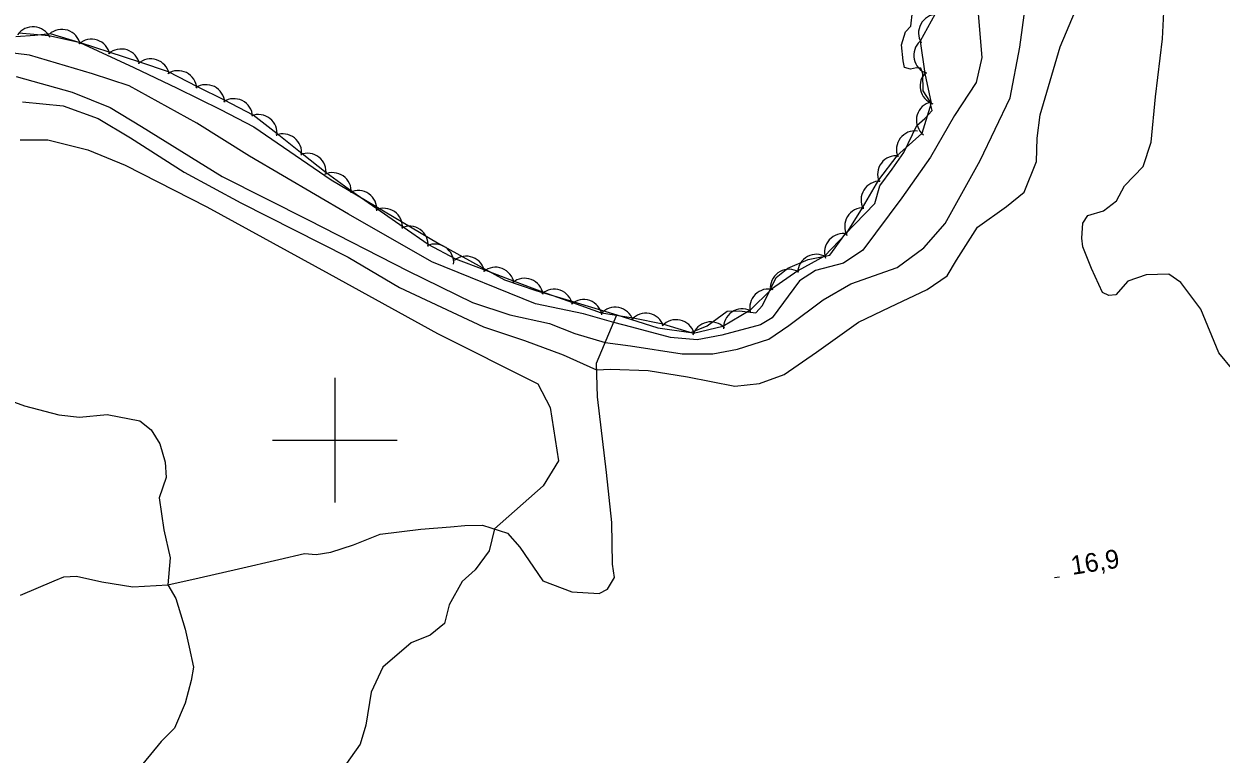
# Model space of a CAD drawing. Extents: x 646142 to 649934, y 5874075 to 5876351.
# Drawn here: x 648150.2 to 648341.9, y 5874749.7 to 5874866.7 of the extents above; entities that cross this region are included whole.
import ezdxf

# ---------------------------------------------------------------- set-up
doc = ezdxf.new("R2010")
doc.units = 0
for name, color, linetype in [('Niveau 1', 7, 'Continuous'), ('Niveau 2', 7, 'Continuous'), ('Niveau 3', 7, 'Continuous'), ('Niveau 4', 7, 'Continuous'), ('Niveau 44', 7, 'Continuous'), ('Niveau 61', 7, 'Continuous')]:
    doc.layers.add(name, color=color, linetype=linetype)

msp = doc.modelspace()

# ---------------------------------------------------------------- linework, layer by layer
at = {"layer": 'Niveau 1'}
msp.add_lwpolyline([(648145.31, 5874807.33), (648150.3, 5874805.48), (648155.83, 5874804.04), (648159.14, 5874803.67), (648163.55, 5874804.11), (648168.8, 5874803.11), (648170.59, 5874801.65), (648171.97, 5874799.44), (648172.85, 5874796.48), (648172.97, 5874794.02), (648171.89, 5874790.75), (648172.62, 5874785.66), (648173.64, 5874781.18), (648173.26, 5874776.86), (648174.53, 5874774.64), (648176.06, 5874769.75), (648176.69, 5874766.88), (648177.36, 5874763.67), (648176.98, 5874761.52), (648176.05, 5874757.91), (648174.33, 5874753.86), (648172.2, 5874751.77), (648166.34, 5874744.62)], dxfattribs=at)
at = {"layer": 'Niveau 2'}
for points in [[(648329.44, 5874843.84), (648330.71, 5874847.73), (648331.42, 5874854.97), (648332.52, 5874864.26), (648332.83, 5874869.59), (648334.3, 5874875.03), (648336.73, 5874881.51), (648342.61, 5874894.82), (648348.01, 5874909.49), (648354.54, 5874924.63), (648358.86, 5874935.9), (648363.95, 5874944.07), (648368.07, 5874951.32), (648375.56, 5874963.85), (648381.57, 5874974.71)], [(648236.57, 5874813.66), (648241.93, 5874811.27), (648244.15, 5874811.37), (648250.17, 5874811.15), (648256.49, 5874810.14), (648264.04, 5874808.66), (648267.99, 5874809.06), (648271.96, 5874810.52), (648277.14, 5874814.1), (648283.84, 5874818.89), (648288.9, 5874821.28), (648294.85, 5874824.12), (648298.05, 5874826.33), (648299.57, 5874828.83), (648302.93, 5874834.12), (648307.55, 5874837.41), (648310.39, 5874839.7), (648312.38, 5874844.61), (648312.48, 5874848.39), (648312.95, 5874852.09), (648316.13, 5874863.01), (648323.5, 5874880.49)], [(648302.88, 5874870.19), (648303.62, 5874861.28), (648302.71, 5874857.29), (648299.22, 5874851.98), (648295.38, 5874845.33), (648290.82, 5874838.84), (648284.56, 5874830.42), (648281.46, 5874828.33), (648276.98, 5874827.17), (648274.43, 5874825.5), (648270.05, 5874819.62), (648268.15, 5874818.49), (648261.95, 5874816.8), (648258.02, 5874816.05), (648253.74, 5874816.45), (648247.57, 5874818.08), (648244.66, 5874818.85), (648239.82, 5874820.23), (648232.12, 5874821.82), (648215.56, 5874828.55), (648202.2, 5874836.19), (648186.32, 5874845.47), (648177.9, 5874850.77), (648167.06, 5874856.77), (648161.21, 5874858.67), (648151.13, 5874861.68), (648141.46, 5874862.83)], [(648148.96, 5874858.26), (648157.92, 5874855.74), (648164.04, 5874853.28), (648169.05, 5874850.25), (648181.96, 5874842.22), (648195.82, 5874835.23), (648211.68, 5874827.15), (648222.06, 5874822.06), (648228.02, 5874820.06), (648234.39, 5874818.7), (648238.43, 5874817.1), (648243.31, 5874815.66), (648247.36, 5874815.12), (648255.61, 5874813.83), (648260.55, 5874813.85), (648264.48, 5874814.6), (648269.5, 5874816.17), (648272.7, 5874818.38), (648278.19, 5874822.47), (648282.65, 5874825.04), (648290.04, 5874827.67), (648294.33, 5874830.81), (648297.72, 5874834.69), (648303.33, 5874844.81), (648308.13, 5874854.85), (648309.71, 5874862.92), (648310.79, 5874871.29)], [(648150, 5874854.21), (648156.52, 5874853.57), (648162.13, 5874851.54), (648167.26, 5874848.4), (648175.9, 5874842.91), (648184.96, 5874838.04), (648202.15, 5874829.29), (648210.38, 5874824.46), (648223.8, 5874818.15), (648230.35, 5874815.98), (648236.57, 5874813.66)], [(648149.59, 5874848.12), (648154.06, 5874848.1), (648160.43, 5874846.51), (648166.42, 5874844.05), (648179.52, 5874837.36), (648199.1, 5874826.63), (648216.46, 5874817.08), (648232.49, 5874809.05), (648234.5, 5874805.26), (648235.8, 5874796.69), (648233.38, 5874792.68), (648225.57, 5874785.79), (648224.74, 5874782.3), (648222.45, 5874779.25), (648220.41, 5874777.4), (648218.31, 5874773.66), (648217.54, 5874770.65), (648215.26, 5874768.77), (648212.22, 5874767.53), (648207.67, 5874763.66), (648205.84, 5874759.63), (648204.95, 5874754.37), (648204.07, 5874751.35), (648200.98, 5874746.93)], [(648343.84, 5874811.19), (648341.58, 5874814.01), (648338.68, 5874821.01), (648335.45, 5874825.27), (648333.56, 5874826.61), (648329.94, 5874826.48), (648326.99, 5874825.48), (648325.08, 5874823.29), (648323.92, 5874823.17), (648322.94, 5874823.66), (648321.16, 5874827.48), (648319.77, 5874830.99), (648319.63, 5874832.38), (648319.76, 5874834.75), (648320.58, 5874836.01), (648323.09, 5874836.73), (648325.16, 5874838.35), (648326.46, 5874840.71), (648329.44, 5874843.84)]]:
    msp.add_lwpolyline(points, dxfattribs=at)
at = {"layer": 'Niveau 3'}
msp.add_line((648315.25, 5874778.01), (648316.04, 5874778.14), dxfattribs=at)
at = {"layer": 'Niveau 4'}
for points in [[(648227.17, 5874825.7), (648232.18, 5874823.95), (648237.03, 5874822.55), (648245.18, 5874820.06), (648251.75, 5874818), (648257.01, 5874817.23), (648259.62, 5874818.32), (648262.81, 5874820.65), (648264.81, 5874820.73), (648267.43, 5874820.4), (648268.5, 5874821.57), (648270.66, 5874826.04), (648272.52, 5874827.53), (648275.81, 5874828.93), (648279.28, 5874829.63), (648281.67, 5874832.94), (648286.5, 5874837.92), (648287.29, 5874840.72), (648289.27, 5874843.4), (648291.13, 5874846.07), (648293.19, 5874850.42), (648294.5, 5874851.5), (648295.67, 5874852.8), (648295.29, 5874854.3), (648294.19, 5874855.96), (648294.16, 5874858.68), (648293.84, 5874859.59), (648293.13, 5874859.64), (648292.2, 5874859.43), (648291.23, 5874859.68), (648291.02, 5874860.73), (648290.77, 5874863.3), (648291.39, 5874865.38), (648292.25, 5874866.29), (648292.49, 5874868.68)], [(648148.93, 5874864.67), (648151.98, 5874864.86), (648154.43, 5874865.11), (648159.17, 5874863.69), (648167.82, 5874859.71), (648174.76, 5874856.38), (648181.7, 5874852.94), (648187.04, 5874850.16), (648199.43, 5874841.71), (648216.46, 5874831.59), (648227.17, 5874825.7)], [(648149.65, 5874775.2), (648155.05, 5874777.5), (648156.62, 5874778.13), (648158.61, 5874778.21), (648162.67, 5874777.33), (648167.67, 5874776.54), (648173.26, 5874776.86), (648178.3, 5874777.96), (648184.6, 5874779.41), (648191.02, 5874780.88), (648195.14, 5874781.88), (648197.03, 5874781.72), (648199.34, 5874782.06), (648202.97, 5874783.25), (648207.26, 5874784.97), (648213.75, 5874785.74), (648218.52, 5874786.11), (648220.84, 5874786.34), (648223.65, 5874786.39), (648227.64, 5874785.14), (648229.62, 5874782.87), (648233.32, 5874777.48), (648237.95, 5874775.71), (648242.31, 5874775.45), (648243.65, 5874776.17), (648244.76, 5874778.04), (648244.44, 5874780.13), (648244.38, 5874786.82), (648243.48, 5874794.85), (648242.07, 5874806.94), (648241.9, 5874812.34), (648245.18, 5874820.06)]]:
    msp.add_lwpolyline(points, dxfattribs=at)
at = {"layer": 'Niveau 44'}
for points in [[(648296.08, 5874868.18), (648293.75, 5874863.92), (648294.49, 5874858.74), (648295.47, 5874853.99), (648294.02, 5874849.12), (648289.97, 5874845.56), (648287.04, 5874841.69), (648284.42, 5874837.22), (648281.88, 5874833.09), (648278.4, 5874829.48), (648274.14, 5874827.15), (648269.92, 5874824.17), (648266.48, 5874820.75), (648262.15, 5874818.23), (648257.43, 5874817.11), (648252.52, 5874818.6), (648247.75, 5874819.53), (648242.7, 5874820.37), (648238.13, 5874821.99), (648233.29, 5874823.72), (648228.75, 5874825.44), (648223.93, 5874827.26), (648219.39, 5874828.98), (648214.94, 5874831.34), (648210.95, 5874834.11), (648206.73, 5874837.05), (648202.75, 5874839.83), (648198.6, 5874842.84)], [(648198.6, 5874842.84), (648194.79, 5874845.85), (648190.75, 5874849.04), (648186.94, 5874852.04), (648182.33, 5874854.43), (648177.99, 5874856.6), (648173.38, 5874858.99), (648168.77, 5874860.52), (648163.89, 5874862.13), (648159.28, 5874863.66), (648154.23, 5874864.77), (648149.39, 5874865.16)]]:
    msp.add_lwpolyline(points, dxfattribs=at)
for centre, start, end in [((648296.47, 5874865.2), 91.3812, 211.3592), ((648151.67, 5874863.21), 25.4541, 145.432), ((648156.28, 5874862.79), 11.7188, 131.6967), ((648161.03, 5874861.22), 11.7188, 131.6967), ((648295.7, 5874861.62), 131.6714, 251.6494), ((648165.78, 5874859.65), 11.7188, 131.6967), ((648170.52, 5874858.08), 11.7188, 131.6967), ((648174.9, 5874856.18), 3.4137, 123.3917), ((648296.71, 5874856.72), 131.6714, 251.6494), ((648179.37, 5874853.94), 3.4137, 123.3917), ((648183.84, 5874851.7), 3.4137, 123.3917), ((648296.13, 5874851.25), 111.1987, 231.1766), ((648187.75, 5874849.16), 351.7352, 111.7132), ((648191.68, 5874846.06), 351.7352, 111.7132), ((648292.93, 5874846.54), 82.8544, 202.8323), ((648195.6, 5874842.96), 351.7352, 111.7132), ((648289.91, 5874842.56), 82.8544, 202.8323), ((648199.63, 5874839.85), 355.1611, 115.1391), ((648287.27, 5874838.49), 88.4233, 208.4012), ((648203.73, 5874836.99), 355.1611, 115.1391), ((648207.84, 5874834.14), 355.1611, 115.1391), ((648284.65, 5874834.23), 88.4233, 208.4012), ((648211.94, 5874831.28), 355.1611, 115.1391), ((648216.04, 5874828.42), 355.1611, 115.1391), ((648281.41, 5874830.1), 78.1548, 198.1327), ((648221.04, 5874826.47), 9.2748, 129.2527), ((648277.12, 5874826.77), 58.6404, 178.6184), ((648225.72, 5874824.7), 9.2748, 129.2527), ((648272.73, 5874824.37), 58.6404, 178.6184), ((648230.39, 5874822.93), 9.2748, 129.2527), ((648235.11, 5874821.18), 10.5645, 130.5425), ((648269.44, 5874821.21), 74.9334, 194.9114), ((648239.83, 5874819.52), 10.5645, 130.5425), ((648244.89, 5874818.29), 18.9477, 138.9256), ((648249.8, 5874817.33), 18.9477, 138.9256), ((648265.25, 5874818.04), 64.3678, 184.3457), ((648254.65, 5874816.3), 17.5828, 137.5607), ((648260.2, 5874815.95), 43.2642, 163.2421)]:
    msp.add_arc(centre, 3, start, end, dxfattribs=at)
at = {"layer": 'Niveau 61'}
for points in [[(648200, 5874810), (648200, 5874800), (648200, 5874790)], [(648190, 5874800), (648200, 5874800), (648210, 5874800)]]:
    msp.add_lwpolyline(points, dxfattribs=at)

# ---------------------------------------------------------------- texts
at = {"layer": 'Niveau 3'}
msp.add_text('16,9 ', height=3, rotation=8.9405, dxfattribs=at).set_placement((648318.1, 5874778.42))

doc.saveas('drawing.dxf')
